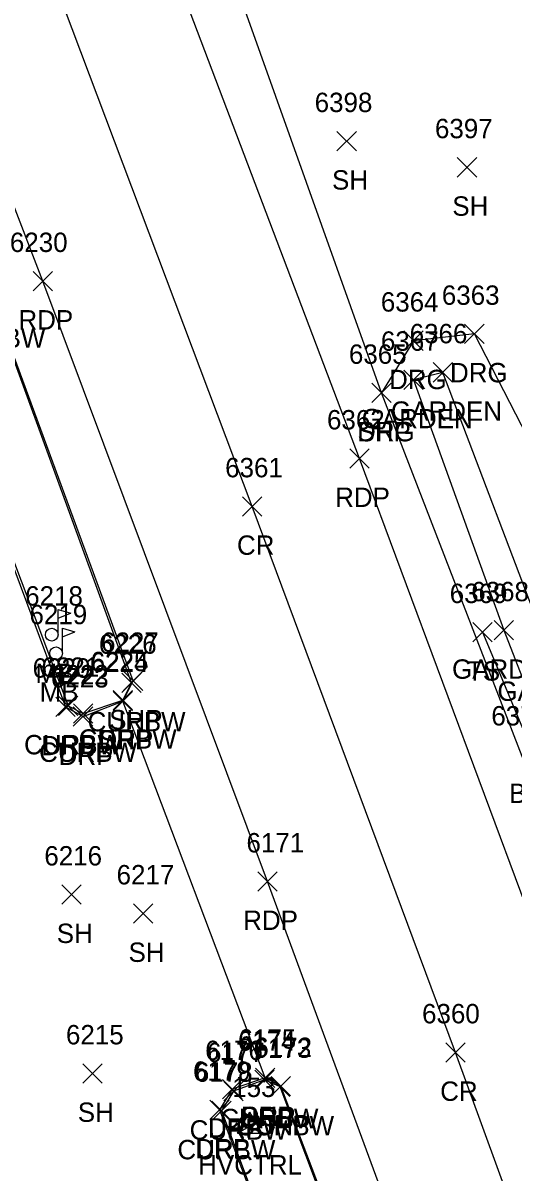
# Model space of a CAD drawing. Extents: x 1769141 to 1770817, y 735471 to 742405.
# Drawn here: x 1770248.9 to 1770299.5, y 740558.9 to 740677.5 of the extents above; entities that cross this region are included whole.
import ezdxf

# ---------------------------------------------------------------- set-up
doc = ezdxf.new("R2010")
doc.units = 0
for name, color, linetype in [('C_A', 7, 'Continuous'), ('C_I', 7, 'Continuous'), ('CPSM', 7, 'Continuous'), ('L_A', 7, 'Continuous'), ('L_I', 7, 'Continuous'), ('L_TIC', 7, 'Continuous'), ('LAPB', 7, 'Continuous'), ('LELB', 7, 'Continuous'), ('LMB', 7, 'Continuous'), ('P_A', 7, 'Continuous'), ('P_I', 7, 'Continuous'), ('P_TIC', 7, 'Continuous'), ('PET', 7, 'Continuous'), ('PRC', 7, 'Continuous'), ('PSP', 7, 'Continuous'), ('R_A', 7, 'Continuous'), ('R_I', 7, 'Continuous'), ('R_TIC', 7, 'Continuous'), ('RC', 7, 'Continuous'), ('RDG', 7, 'Continuous'), ('RDP', 7, 'Continuous')]:
    doc.layers.add(name, color=color, linetype=linetype)

msp = doc.modelspace()

# ---------------------------------------------------------------- linework, layer by layer
at = {"layer": 'CPSM'}
for p, q in [((1770271.02, 740562.93), (1770272.27, 740565.1)), ((1770273.52, 740562.93), (1770272.27, 740565.1)), ((1770272.27, 740563.66), (1770272.27, 740565.1)), ((1770271.02, 740562.93), (1770272.27, 740563.66)), ((1770271.02, 740562.93), (1770273.52, 740562.93)), ((1770272.27, 740563.66), (1770272.27, 740563.66)), ((1770272.27, 740563.66), (1770273.52, 740562.93))]:
    msp.add_line(p, q, dxfattribs=at)
at = {"layer": 'L_TIC'}
for points in [[(1770281.27, 740664.3), (1770283.27, 740666.3)], [(1770283.27, 740664.3), (1770281.27, 740666.3)], [(1770293.67, 740661.6), (1770295.67, 740663.6)], [(1770295.67, 740661.6), (1770293.67, 740663.6)], [(1770291.17, 740640.44), (1770293.17, 740642.44)], [(1770293.17, 740640.44), (1770291.17, 740642.44)], [(1770288.15, 740639.67), (1770290.15, 740641.67)], [(1770290.15, 740639.67), (1770288.15, 740641.67)], [(1770295.26, 740613.63), (1770297.26, 740615.63)], [(1770297.26, 740613.63), (1770295.26, 740615.63)], [(1770297.46, 740613.82), (1770299.46, 740615.82)], [(1770299.46, 740613.82), (1770297.46, 740615.82)], [(1770252.9, 740586.55), (1770254.9, 740588.55)], [(1770254.9, 740586.55), (1770252.9, 740588.55)], [(1770260.29, 740584.6), (1770262.29, 740586.6)], [(1770262.29, 740584.6), (1770260.29, 740586.6)], [(1770255.07, 740568.09), (1770257.07, 740570.09)], [(1770257.07, 740568.09), (1770255.07, 740570.09)]]:
    msp.add_lwpolyline(points, dxfattribs=at)
at = {"layer": 'LAPB'}
for points in [[(1770292.17, 740641.44), (1770289.15, 740640.67), (1770298.46, 740614.82), (1770311, 740582.54), (1770313.6, 740583.84), (1770304.8, 740608.27), (1770322.28, 740615.02), (1770320.99, 740618.23), (1770303.14, 740612.54)], [(1770303.14, 740612.54), (1770292.17, 740641.44)]]:
    msp.add_lwpolyline(points, dxfattribs=at)
at = {"layer": 'LELB'}
msp.add_lwpolyline([(1770296.26, 740614.63), (1770309.8, 740582.11)], dxfattribs=at)
at = {"layer": 'LMB'}
for p, q in [((1770252.52, 740616.97), (1770253.82, 740616.59)), ((1770252.53, 740614.38), (1770252.53, 740616.97)), ((1770252.53, 740616.07), (1770253.81, 740616.58)), ((1770252.96, 740615.05), (1770254.26, 740614.67)), ((1770252.97, 740612.45), (1770252.97, 740615.05)), ((1770251.87, 740614.37), (1770251.87, 740614.37)), ((1770252.97, 740614.15), (1770254.25, 740614.66)), ((1770252.31, 740612.45), (1770252.31, 740612.45))]:
    msp.add_line(p, q, dxfattribs=at)
for centre in [(1770251.87, 740614.37), (1770252.31, 740612.45)]:
    msp.add_circle(centre, 0.656, dxfattribs=at)
at = {"layer": 'P_TIC'}
for points in [[(1770249.94, 740649.86), (1770251.94, 740651.86)], [(1770251.94, 740649.86), (1770249.94, 740651.86)], [(1770284.85, 740638.32), (1770286.85, 740640.32)], [(1770286.85, 740638.32), (1770284.85, 740640.32)], [(1770282.59, 740631.55), (1770284.59, 740633.55)], [(1770284.59, 740631.55), (1770282.59, 740633.55)], [(1770271.53, 740626.61), (1770273.53, 740628.61)], [(1770273.53, 740626.61), (1770271.53, 740628.61)], [(1770259.25, 740608.6), (1770261.25, 740610.6)], [(1770261.25, 740608.6), (1770259.25, 740610.6)], [(1770258.2, 740606.52), (1770260.2, 740608.52)], [(1770260.2, 740606.52), (1770258.2, 740608.52)], [(1770273.11, 740587.9), (1770275.11, 740589.9)], [(1770275.11, 740587.9), (1770273.11, 740589.9)], [(1770292.48, 740570.26), (1770294.48, 740572.26)], [(1770294.48, 740570.26), (1770292.48, 740572.26)], [(1770272.86, 740567.65), (1770274.86, 740569.65)], [(1770274.86, 740567.65), (1770272.86, 740569.65)], [(1770274.49, 740566.79), (1770276.49, 740568.79)], [(1770276.49, 740566.79), (1770274.49, 740568.79)]]:
    msp.add_lwpolyline(points, dxfattribs=at)
at = {"layer": 'PET'}
for points in [[(1770379.16, 740373.29), (1770360.22, 740424.51), (1770338.77, 740482.71), (1770320.68, 740531.7), (1770305.06, 740574.76), (1770283.59, 740632.55), (1770262.08, 740689.36), (1770241.57, 740741.19)], [(1770354.08, 740371.38), (1770337.26, 740416.85), (1770319.32, 740465.72), (1770304.6, 740505.64), (1770288.87, 740548.76), (1770274.11, 740588.9), (1770250.94, 740650.86), (1770225.28, 740717.64)]]:
    msp.add_lwpolyline(points, dxfattribs=at)
at = {"layer": 'PRC'}
msp.add_lwpolyline([(1770366.94, 740369.74), (1770348.35, 740420.63), (1770327.06, 740479.58), (1770309.33, 740527.72), (1770293.48, 740571.26), (1770272.53, 740627.61), (1770250.4, 740686.41), (1770230.69, 740735.91)], dxfattribs=at)
at = {"layer": 'PSP'}
for points in [[(1770384.34, 740374.74), (1770365.93, 740426.73), (1770363, 740434.14), (1770343.37, 740484.07), (1770326.57, 740533.85), (1770310.21, 740576.26), (1770285.85, 740639.32), (1770267.25, 740691.65), (1770245.28, 740742.42)], [(1770346.98, 740368.28), (1770329.75, 740414.99), (1770313.12, 740462.55), (1770298.15, 740502.39), (1770298.12, 740506.76), (1770283.52, 740546.61), (1770275.49, 740567.79), (1770273.86, 740568.65), (1770259.2, 740607.52), (1770260.25, 740609.6), (1770245.76, 740649.04), (1770220.84, 740715.43)]]:
    msp.add_lwpolyline(points, dxfattribs=at)
at = {"layer": 'R_TIC'}
for points in [[(1770288.15, 740643.71), (1770290.15, 740645.71)], [(1770290.15, 740643.71), (1770288.15, 740645.71)], [(1770294.43, 740644.41), (1770296.43, 740646.41)], [(1770296.43, 740644.41), (1770294.43, 740646.41)], [(1770284.85, 740638.32), (1770286.85, 740640.32)], [(1770286.85, 740638.32), (1770284.85, 740640.32)], [(1770259.09, 740608.4), (1770261.09, 740610.4)], [(1770261.09, 740608.4), (1770259.09, 740610.4)], [(1770252.28, 740605.93), (1770254.28, 740607.93)], [(1770254.28, 740605.93), (1770252.28, 740607.93)], [(1770252.55, 740606.02), (1770254.55, 740608.02)], [(1770254.55, 740606.02), (1770252.55, 740608.02)], [(1770258.18, 740606.6), (1770260.18, 740608.6)], [(1770260.18, 740606.6), (1770258.18, 740608.6)], [(1770258.2, 740606.52), (1770260.2, 740608.52)], [(1770260.2, 740606.52), (1770258.2, 740608.52)], [(1770254.09, 740604.92), (1770256.09, 740606.92)], [(1770256.09, 740604.92), (1770254.09, 740606.92)], [(1770254.1, 740605.24), (1770256.1, 740607.24)], [(1770256.1, 740605.24), (1770254.1, 740607.24)], [(1770272.79, 740567.44), (1770274.79, 740569.44)], [(1770274.79, 740567.44), (1770272.79, 740569.44)], [(1770272.86, 740567.65), (1770274.86, 740569.65)], [(1770274.86, 740567.65), (1770272.86, 740569.65)], [(1770274.41, 740566.7), (1770276.41, 740568.7)], [(1770276.41, 740566.7), (1770274.41, 740568.7)], [(1770269.48, 740566.47), (1770271.48, 740568.47)], [(1770271.48, 740566.47), (1770269.48, 740568.47)], [(1770269.61, 740566.26), (1770271.61, 740568.26)], [(1770271.61, 740566.26), (1770269.61, 740568.26)], [(1770268.17, 740564.33), (1770270.17, 740566.33)], [(1770270.17, 740564.33), (1770268.17, 740566.33)], [(1770268.36, 740564.23), (1770270.36, 740566.23)], [(1770270.36, 740564.23), (1770268.36, 740566.23)]]:
    msp.add_lwpolyline(points, dxfattribs=at)
at = {"layer": 'RC'}
for points in [[(1770222.17, 740690.52), (1770237.26, 740650.3), (1770253.55, 740607.02), (1770255.1, 740606.24), (1770259.18, 740607.6), (1770260.09, 740609.4), (1770245.65, 740648.98)], [(1770297.88, 740506.69), (1770283.36, 740546.54), (1770275.41, 740567.7), (1770273.79, 740568.44), (1770270.61, 740567.26), (1770269.36, 740565.23), (1770278.92, 740539.73)]]:
    msp.add_lwpolyline(points, dxfattribs=at)
at = {"layer": 'RDG'}
msp.add_lwpolyline([(1770351.85, 740662.51), (1770325.53, 740653.99), (1770323.33, 740650.05), (1770331.65, 740625.75), (1770309.41, 740618.28), (1770295.43, 740645.41), (1770289.15, 740644.71), (1770285.85, 740639.32)], dxfattribs=at)
at = {"layer": 'RDP'}
for points in [[(1770231.87, 740521.7), (1770212.9, 740515.59), (1770209.69, 740561.92), (1770208.23, 740601.59), (1770205.85, 740650.74), (1770204.34, 740686.71), (1770221.92, 740690.38), (1770237.17, 740650.12), (1770253.28, 740606.93), (1770255.09, 740605.92), (1770259.2, 740607.52)], [(1770273.86, 740568.65), (1770270.48, 740567.47), (1770269.17, 740565.33), (1770278.8, 740539.72), (1770264.83, 740533.77), (1770242.23, 740525.52)]]:
    msp.add_lwpolyline(points, dxfattribs=at)

# ---------------------------------------------------------------- texts
at = {"layer": 'C_A'}
msp.add_text('HVCTRL', height=2, dxfattribs=at).set_placement((1770266.96, 740558.66))
at = {"layer": 'C_I'}
msp.add_text('153', height=2, dxfattribs=at).set_placement((1770270.47, 740566.66))
at = {"layer": 'L_A'}
for s, p in [('SH', (1770280.76, 740660.3)), ('SH', (1770293.16, 740657.6)), ('GARDEN', (1770283.82, 740635.67)), ('GARDEN', (1770286.84, 740636.44)), ('MB', (1770250.18, 740609.37)), ('GARDEN', (1770293.13, 740609.82)), ('TS', (1770294.67, 740609.63)), ('MB', (1770250.62, 740607.45)), ('GARDEN', (1770297.81, 740607.54)), ('BS', (1770299.01, 740597)), ('SH', (1770252.38, 740582.55)), ('SH', (1770259.78, 740580.6)), ('SH', (1770254.55, 740564.09))]:
    msp.add_text(s, height=2, dxfattribs=at).set_placement(p)
at = {"layer": 'L_I'}
for s, p in [('6398', (1770278.97, 740668.3)), ('6397', (1770291.37, 740665.6)), ('6367', (1770285.8, 740643.67)), ('6366', (1770288.76, 740644.44)), ('6369', (1770292.89, 740617.63)), ('6368', (1770295.11, 740617.82)), ('6218', (1770249.13, 740617.37)), ('6219', (1770249.57, 740615.45)), ('6370', (1770297.18, 740605)), ('6216', (1770251.1, 740590.55)), ('6217', (1770258.55, 740588.6)), ('6215', (1770253.33, 740572.09))]:
    msp.add_text(s, height=2, dxfattribs=at).set_placement(p)
at = {"layer": 'P_A'}
for s, p in [('RDP', (1770248.43, 740645.86)), ('SHP', (1770283.39, 740634.32)), ('RDP', (1770281.08, 740627.55)), ('CR', (1770270.96, 740622.61)), ('SHP', (1770257.79, 740604.6)), ('SHP', (1770256.73, 740602.52)), ('RDP', (1770271.6, 740583.9)), ('CR', (1770291.91, 740566.26)), ('SHP', (1770271.4, 740563.65)), ('SHP', (1770273.03, 740562.79))]:
    msp.add_text(s, height=2, dxfattribs=at).set_placement(p)
at = {"layer": 'P_I'}
for s, p in [('6230', (1770247.55, 740653.86)), ('6365', (1770282.5, 740642.32)), ('6362', (1770280.24, 740635.55)), ('6361', (1770269.74, 740630.61)), ('6227', (1770256.95, 740612.6)), ('6224', (1770255.89, 740610.52)), ('6171', (1770271.94, 740591.9)), ('6360', (1770290.04, 740574.26)), ('6175', (1770271.12, 740571.65)), ('6172', (1770272.75, 740570.79))]:
    msp.add_text(s, height=2, dxfattribs=at).set_placement(p)
at = {"layer": 'R_A'}
for s, p in [('CURBW', (1770241.11, 740643.98)), ('DRG', (1770292.92, 740640.41)), ('DRG', (1770286.64, 740639.71)), ('DRG', (1770283.34, 740634.32)), ('CURBW', (1770255.56, 740604.4)), ('CURBW', (1770254.64, 740602.6)), ('DRP', (1770256.69, 740602.52)), ('CURBW', (1770249.01, 740602.02)), ('CURBW', (1770250.56, 740601.24)), ('DRP', (1770250.77, 740601.93)), ('DRP', (1770252.58, 740600.92)), ('CURBW', (1770269.25, 740563.44)), ('DRP', (1770271.35, 740563.65)), ('CURBW', (1770266.08, 740562.26)), ('DRP', (1770267.96, 740562.47)), ('CURBW', (1770270.87, 740562.7)), ('CURBW', (1770264.82, 740560.23)), ('DRP', (1770266.66, 740560.33))]:
    msp.add_text(s, height=2, dxfattribs=at).set_placement(p)
at = {"layer": 'R_I'}
for s, p in [('6363', (1770292.08, 740648.41)), ('6364', (1770285.79, 740647.71)), ('6365', (1770282.5, 740642.32)), ('6226', (1770256.73, 740612.4)), ('6225', (1770255.87, 740610.6)), ('6224', (1770255.89, 740610.52)), ('6220', (1770249.89, 740609.93)), ('6221', (1770250.81, 740610.02)), ('6222', (1770251.79, 740609.24)), ('6223', (1770251.78, 740608.92)), ('6174', (1770271.05, 740571.44)), ('6175', (1770271.12, 740571.65)), ('6176', (1770267.68, 740570.47)), ('6177', (1770267.87, 740570.26)), ('6173', (1770272.67, 740570.7)), ('6179', (1770266.43, 740568.33)), ('6178', (1770266.62, 740568.23))]:
    msp.add_text(s, height=2, dxfattribs=at).set_placement(p)

doc.saveas('drawing.dxf')
